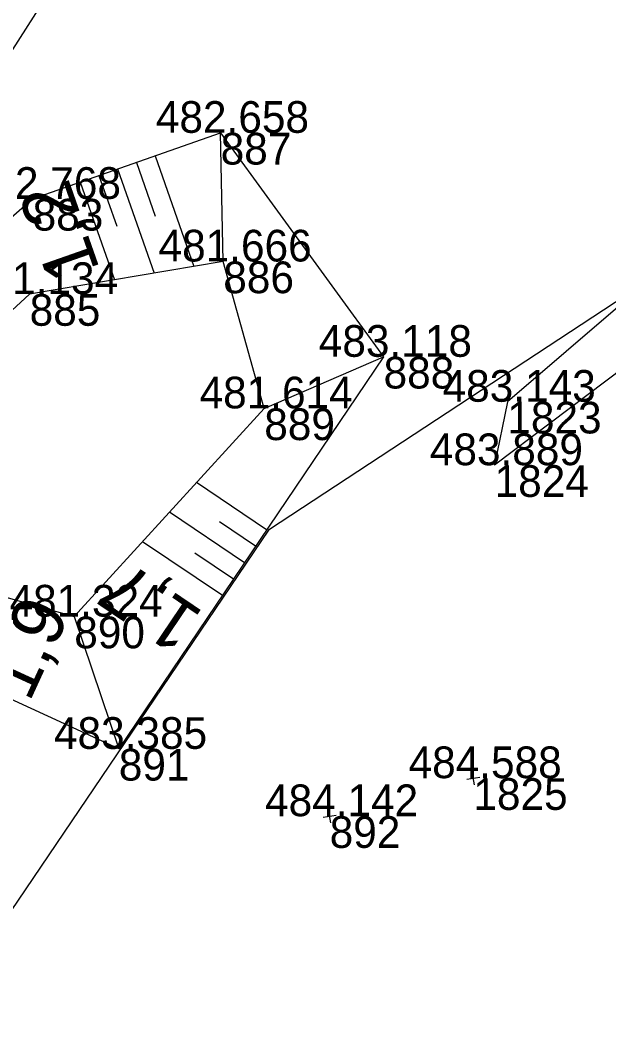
# Model space of a CAD drawing. Extents: x -1234191 to 23050, y -1290331 to -741191.
# Drawn here: x -864590.53 to -864568.26, y -1101600.09 to -1101561.36 of the extents above; entities that cross this region are included whole.
import ezdxf

# ---------------------------------------------------------------- set-up
doc = ezdxf.new("R2010")
doc.units = 0
for name, color, linetype in [('Vrstva 48', 7, 'Continuous'), ('Vrstva 49', 7, 'Continuous'), ('Vrstva 53', 7, 'Continuous'), ('Vrstva 55', 7, 'Continuous'), ('Vrstva 60', 7, 'Continuous'), ('Vrstva 61', 7, 'Continuous')]:
    doc.layers.add(name, color=color, linetype=linetype)

msp = doc.modelspace()

# ---------------------------------------------------------------- linework, layer by layer
at = {"layer": 'Vrstva 48'}
for p, q in [((-864585.434, -1101566.484), (-864583.965, -1101570.67)), ((-864586.85, -1101566.981), (-864585.467, -1101570.922)), ((-864586.142, -1101566.733), (-864585.429, -1101568.764)), ((-864587.557, -1101567.23), (-864586.887, -1101569.139)), ((-864588.265, -1101567.478), (-864586.968, -1101571.174)), ((-864581.206, -1101580.643), (-864583.86, -1101578.85)), ((-864582.046, -1101581.886), (-864584.882, -1101579.969)), ((-864581.626, -1101581.264), (-864582.998, -1101580.337)), ((-864582.885, -1101583.129), (-864585.905, -1101581.089)), ((-864582.466, -1101582.507), (-864583.93, -1101581.518))]:
    msp.add_line(p, q, dxfattribs=at)
at = {"layer": 'Vrstva 49'}
for p, q in [((-864582.85, -1101570.482), (-864582.949, -1101565.612)), ((-864581.297, -1101576.043), (-864576.778, -1101574.09)), ((-864588.494, -1101583.924), (-864586.806, -1101588.931)), ((-864573.335, -1101590.286), (-864573.419, -1101589.794)), ((-864573.623, -1101590.082), (-864573.131, -1101589.998)), ((-864578.778, -1101591.725), (-864578.862, -1101591.233)), ((-864579.066, -1101591.521), (-864578.574, -1101591.437))]:
    msp.add_line(p, q, dxfattribs=at)
for points in [[(-864537.074, -1101489.942), (-864538.93, -1101490.902), (-864532.767, -1101495.303), (-864526.382, -1101499.924), (-864518.511, -1101507.591), (-864533.696, -1101534.318), (-864538.524, -1101547.548), (-864547.633, -1101557.854), (-864565.507, -1101570.15), (-864572.09, -1101575.791), (-864572.572, -1101578.193)], [(-864533.895, -1101490.342), (-864526.283, -1101496.966), (-864524.416, -1101497.738), (-864514.493, -1101506.219), (-864529.527, -1101538.637), (-864537.687, -1101553.207), (-864545.912, -1101559.557), (-864557.817, -1101567.065), (-864572.572, -1101578.193)], [(-864583.872, -1101550.442), (-864584.443, -1101552.457), (-864593.834, -1101567.141), (-864600.693, -1101575.086), (-864597.484, -1101578.676)], [(-864597.484, -1101578.676), (-864594.774, -1101572.209), (-864590.071, -1101568.112), (-864582.949, -1101565.612), (-864576.778, -1101574.09), (-864586.806, -1101588.931), (-864595.352, -1101585.011), (-864597.434, -1101581.399)], [(-864597.434, -1101581.399), (-864588.494, -1101583.924), (-864581.297, -1101576.043), (-864582.85, -1101570.482), (-864590.183, -1101571.715), (-864593.887, -1101575.124), (-864597.484, -1101578.676)]]:
    msp.add_lwpolyline(points, dxfattribs=at)
at = {"layer": 'Vrstva 53'}
msp.add_lwpolyline([(-864422.69, -1101276.3), (-864437.09, -1101317.32), (-864441.47, -1101329.79), (-864449.01, -1101351.28), (-864463.25, -1101415.41), (-864470.37, -1101460.87), (-864497.03, -1101446.94), (-864523.91, -1101470.64), (-864527.06, -1101476.83), (-864532.4, -1101487.35), (-864533.94, -1101490.38), (-864515.88, -1101507.63), (-864533.94, -1101545.96), (-864537.96, -1101552.3), (-864581.14, -1101580.65), (-864642.06, -1101670.62), (-864682.87, -1101731.69), (-864747.95, -1101843.06)], dxfattribs=at)
at = {"layer": 'Vrstva 55'}
msp.add_lwpolyline([(-864422.69, -1101276.3), (-864449.01, -1101351.28), (-864463.25, -1101415.41), (-864470.37, -1101460.87), (-864497.03, -1101446.94), (-864523.91, -1101470.64), (-864533.94, -1101490.38), (-864515.88, -1101507.63), (-864533.94, -1101545.96), (-864537.96, -1101552.3), (-864581.14, -1101580.65), (-864642.06, -1101670.62), (-864682.87, -1101731.69), (-864747.95, -1101843.06)], dxfattribs=at)
at = {"layer": 'Vrstva 60'}
for p, q in [((-864582.949, -1101565.612), (-864582.949, -1101565.612)), ((-864590.071, -1101568.112), (-864590.071, -1101568.112)), ((-864582.85, -1101570.482), (-864582.85, -1101570.482)), ((-864590.183, -1101571.715), (-864590.183, -1101571.715)), ((-864576.778, -1101574.09), (-864576.778, -1101574.09)), ((-864572.09, -1101575.791), (-864572.09, -1101575.791)), ((-864581.297, -1101576.043), (-864581.297, -1101576.043)), ((-864572.572, -1101578.193), (-864572.572, -1101578.193)), ((-864588.494, -1101583.924), (-864588.494, -1101583.924)), ((-864586.806, -1101588.931), (-864586.806, -1101588.931)), ((-864573.377, -1101590.04), (-864573.377, -1101590.04)), ((-864578.82, -1101591.479), (-864578.82, -1101591.479))]:
    msp.add_line(p, q, dxfattribs=at)

# ---------------------------------------------------------------- texts
at = {"layer": 'Vrstva 48'}
for s, rotation, p in [('1,2', 109.337, (-864587.515, -1101570.786)), ('1,7', 145.9533, (-864583.538, -1101583.784)), ('1,9', 65.3594, (-864590.196, -1101587.197))]:
    msp.add_text(s, height=2, rotation=rotation, dxfattribs=at).set_placement(p)
at = {"layer": 'Vrstva 60'}
for s, p in [('887', (-864582.949, -1101566.812)), ('883', (-864590.071, -1101569.312)), ('886', (-864582.85, -1101571.682)), ('885', (-864590.183, -1101572.915)), ('888', (-864576.778, -1101575.29)), ('1823', (-864572.09, -1101576.991)), ('889', (-864581.297, -1101577.243)), ('1824', (-864572.572, -1101579.393)), ('890', (-864588.494, -1101585.124)), ('891', (-864586.806, -1101590.131)), ('1825', (-864573.377, -1101591.24)), ('892', (-864578.82, -1101592.679))]:
    msp.add_text(s, height=1.2, dxfattribs=at).set_placement(p)
at = {"layer": 'Vrstva 61'}
for s, p in [('482.658', (-864585.403, -1101565.612)), ('482.768', (-864592.525, -1101568.112)), ('481.666', (-864585.302, -1101570.482)), ('481.134', (-864592.634, -1101571.715)), ('483.118', (-864579.232, -1101574.09)), ('483.143', (-864574.542, -1101575.791)), ('481.614', (-864583.748, -1101576.043)), ('483.889', (-864575.026, -1101578.193)), ('481.324', (-864590.945, -1101583.924)), ('483.385', (-864589.262, -1101588.931)), ('484.588', (-864575.831, -1101590.04)), ('484.142', (-864581.268, -1101591.479))]:
    msp.add_text(s, height=1.2, dxfattribs=at).set_placement(p)

doc.saveas('drawing.dxf')
